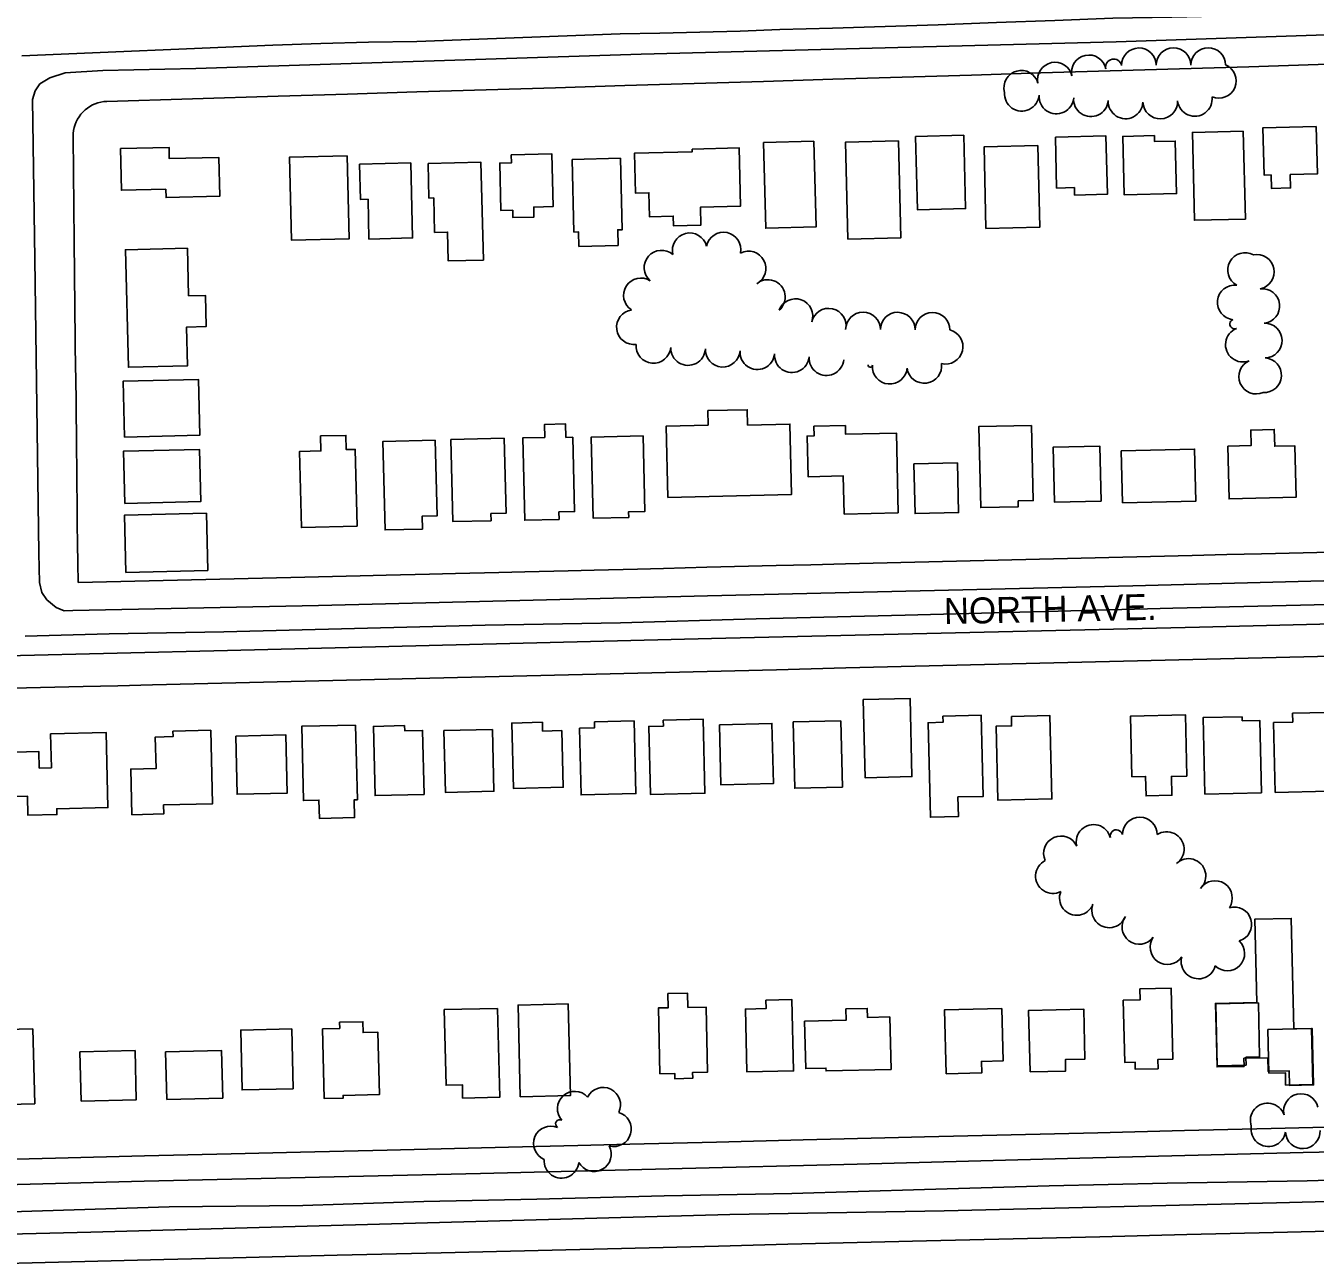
# Model space of a CAD drawing. Extents: x -25029 to 2274964, y -81170 to 687028.
# Drawn here: x -17619 to -16875, y -65597 to -64885 of the extents above; entities that cross this region are included whole.
import ezdxf

# ---------------------------------------------------------------- set-up
doc = ezdxf.new("R2010")
doc.units = 0
for name, color, linetype in [('81911BEA - RW_X_Fee_RW', 7, 'Continuous'), ('BLDG', 7, 'Continuous'), ('GE_X_CL_2000', 7, 'Continuous'), ('ROAD', 7, 'Continuous'), ('ROAD-NAME', 7, 'Continuous'), ('TREES', 7, 'Continuous')]:
    doc.layers.add(name, color=color, linetype=linetype)

msp = doc.modelspace()

# ---------------------------------------------------------------- linework, layer by layer
at = {"layer": '81911BEA - RW_X_Fee_RW'}
for points in [[(-16532.79, -64897.29), (-16553.9, -64897.93), (-16593.89, -64899.14), (-16633.87, -64900.36), (-16673.85, -64901.58), (-16693.84, -64902.18), (-16713.83, -64902.79), (-16753.82, -64904.01), (-16793.8, -64905.22), (-16833.78, -64906.44), (-16873.76, -64907.65), (-16913.75, -64908.87), (-16953.73, -64910.08), (-16993.71, -64911.3), (-17033.69, -64912.51), (-17073.68, -64913.73), (-17113.66, -64914.95), (-17153.64, -64916.16)], [(-17153.64, -64916.16), (-17193.62, -64917.38), (-17233.61, -64918.59), (-17273.59, -64919.81), (-17313.57, -64921.02), (-17353.55, -64922.24), (-17393.54, -64923.45), (-17433.52, -64924.67), (-17473.5, -64925.88), (-17572.28, -64928.89)], [(-17572.28, -64928.89), (-17574, -64929.01), (-17575.7, -64929.29), (-17577.37, -64929.71), (-17579, -64930.27), (-17580.57, -64930.97), (-17582.08, -64931.8), (-17583.51, -64932.76), (-17584.85, -64933.84), (-17586.1, -64935.03), (-17587.24, -64936.32), (-17588.26, -64937.71), (-17589.16, -64939.18), (-17589.93, -64940.72), (-17590.56, -64942.32), (-17591.06, -64943.97), (-17591.41, -64945.66), (-17591.61, -64947.37), (-17591.67, -64949.09)], [(-17591.67, -64949.09), (-17591.46, -64969.48), (-17591.04, -65009.49), (-17590.64, -65047.5), (-17590.25, -65084.96)], [(-17590.25, -65084.96), (-17590.24, -65085.93), (-17589.83, -65124.96), (-17589.41, -65164.96), (-17589.33, -65172.73)], [(-17589.33, -65172.73), (-17589.19, -65183.98), (-17589, -65195.24), (-17588.77, -65206.5)], [(-16507.12, -65180.12), (-16546.49, -65181.08), (-16566.48, -65181.57), (-16586.48, -65182.06), (-16626.46, -65183.03), (-16666.45, -65184.01), (-16706.44, -65184.98), (-16746.43, -65185.96), (-16786.42, -65186.93), (-16826.41, -65187.91), (-16866.4, -65188.88), (-16906.39, -65189.86), (-16926.38, -65190.35), (-16946.38, -65190.83), (-16986.37, -65191.81), (-17026.36, -65192.78), (-17066.35, -65193.76), (-17106.33, -65194.73), (-17146.32, -65195.71), (-17166.32, -65196.2)], [(-17166.32, -65196.2), (-17186.31, -65196.68), (-17226.3, -65197.66), (-17251.29, -65198.27), (-17266.29, -65198.63), (-17291.29, -65199.24), (-17306.28, -65199.61), (-17331.27, -65200.22), (-17346.27, -65200.58), (-17371.26, -65201.19), (-17386.26, -65201.56), (-17411.25, -65202.17), (-17426.25, -65202.53), (-17466.24, -65203.51), (-17588.77, -65206.5)], [(-16307.15, -65235.01), (-16346.3, -65236.22), (-16386.29, -65237.19), (-16426.28, -65238.17), (-16446.27, -65238.66), (-16466.27, -65239.14), (-16496.26, -65239.88), (-16506.26, -65240.12), (-16546.25, -65241.09), (-16586.24, -65242.07), (-16626.23, -65243.04), (-16666.21, -65244.02), (-16706.2, -65244.99), (-16746.19, -65245.97), (-16786.18, -65246.94), (-16826.17, -65247.92), (-16866.16, -65248.89), (-16906.15, -65249.87), (-16946.14, -65250.85), (-16986.13, -65251.82), (-17026.12, -65252.8), (-17066.11, -65253.77), (-17106.09, -65254.75), (-17146.08, -65255.72)], [(-17146.08, -65255.72), (-17186.07, -65256.7), (-17226.06, -65257.67), (-17266.05, -65258.65), (-17306.04, -65259.62), (-17346.03, -65260.6), (-17386.02, -65261.57), (-17426.01, -65262.55), (-17466, -65263.52), (-17505.99, -65264.5), (-17545.98, -65265.47), (-17565.97, -65265.96), (-17585.96, -65266.45), (-17626.77, -65267.44), (-17640.76, -65267.78), (-17656.77, -65268.17)], [(-16320.66, -65506.96), (-16340.97, -65507.71), (-16380.96, -65508.68), (-16420.95, -65509.66), (-16460.94, -65510.63), (-16500.93, -65511.61), (-16580.9, -65513.56), (-16640.89, -65515.02), (-16700.87, -65516.48), (-16740.86, -65517.46), (-16765.85, -65518.07), (-16780.85, -65518.43), (-16820.84, -65519.41), (-16860.83, -65520.38), (-16900.82, -65521.36), (-16950.8, -65522.58), (-17000.79, -65523.79), (-17050.78, -65525.01), (-17100.76, -65526.23), (-17115.76, -65526.6)], [(-17115.76, -65526.6), (-17170.74, -65527.94), (-17220.73, -65529.16), (-17270.72, -65530.38), (-17300.71, -65531.11), (-17340.7, -65532.08), (-17410.68, -65533.79), (-17460.66, -65535.01), (-17500.65, -65535.98), (-17550.64, -65537.2), (-17601.78, -65538.45), (-17655.36, -65539.76), (-17660.61, -65539.88), (-17700.6, -65540.86), (-17740.59, -65541.83), (-17780.58, -65542.81), (-17820.57, -65543.78), (-17860.56, -65544.76), (-17900.55, -65545.73), (-17950.53, -65546.95), (-18000.52, -65548.17)], [(-16319.97, -65566.97), (-16349.78, -65567.94), (-16409.76, -65569.4), (-16454.75, -65570.5), (-16499.73, -65571.6), (-16539.72, -65572.57), (-16579.71, -65573.55), (-16619.7, -65574.52), (-16659.69, -65575.5), (-16699.68, -65576.47), (-16739.67, -65577.45), (-16779.66, -65578.42), (-16819.65, -65579.4), (-16859.64, -65580.37), (-16899.63, -65581.35), (-16949.61, -65582.57), (-16999.6, -65583.78), (-17049.58, -65585), (-17099.57, -65586.22)], [(-17099.57, -65586.22), (-17139.56, -65587.2), (-17179.55, -65588.17), (-17219.54, -65589.15), (-17259.53, -65590.12), (-17299.52, -65591.1), (-17339.51, -65592.07), (-17379.49, -65593.05), (-17439.48, -65594.51), (-17499.46, -65595.97), (-17539.45, -65596.95), (-17592.7, -65598.25), (-17653.35, -65599.72)]]:
    msp.add_lwpolyline(points, dxfattribs=at)
at = {"layer": 'BLDG'}
for points in [[(-16916.97, -64946.1), (-16915.75, -64996.79), (-16945.11, -64997.5), (-16946.33, -64946.81)], [(-16874.9, -64943.33), (-16874.24, -64970.7), (-16889.9, -64971.08), (-16889.71, -64978.84), (-16900.79, -64979.11), (-16900.98, -64971.28), (-16905, -64971.38), (-16905.66, -64944.08)], [(-17164.52, -64951.92), (-17163.33, -65001.35), (-17192.36, -65002.05), (-17193.55, -64952.62)], [(-17115.73, -64951.68), (-17114.38, -65007.57), (-17144.99, -65008.31), (-17146.34, -64952.42)], [(-17105.92, -64949.06), (-17104.89, -64991.39), (-17077.13, -64990.73), (-17078.15, -64948.39)], [(-17025.3, -64949.52), (-17024.59, -64978.86), (-17014.34, -64978.61), (-17014.24, -64982.94), (-16995.35, -64982.49), (-16996.16, -64948.82)], [(-16968.16, -64948.64), (-16968.08, -64952.08), (-16956.19, -64951.79), (-16955.46, -64982.08), (-16985.64, -64982.8), (-16986.45, -64949.08)], [(-17564.47, -64956.1), (-17536.41, -64955.42), (-17536.25, -64961.9), (-17507.75, -64961.21), (-17507.21, -64983.66), (-17538.15, -64984.41), (-17538.26, -64979.57), (-17563.89, -64980.19)], [(-17433.68, -64960.29), (-17432.53, -65008.1), (-17465.84, -65008.9), (-17467, -64961.09)], [(-17339.1, -64959.67), (-17338.98, -64964.34), (-17345.66, -64964.5), (-17345, -64991.84), (-17338.22, -64991.68), (-17338.12, -64995.94), (-17325.99, -64995.65), (-17326.13, -64989.82), (-17314.95, -64989.55), (-17315.68, -64959.11)], [(-17234.81, -64956.39), (-17234.77, -64958), (-17268.07, -64958.8), (-17267.51, -64981.75), (-17259.72, -64981.56), (-17259.39, -64995.43), (-17245.68, -64995.1), (-17245.55, -65000.67), (-17229.69, -65000.29), (-17229.94, -64989.85), (-17206.82, -64989.29), (-17207.63, -64955.74)], [(-17035.34, -64954.36), (-17034.2, -65001.43), (-17065.34, -65002.18), (-17066.47, -64955.11)], [(-17426.53, -64965.13), (-17426.04, -64985.43), (-17421.67, -64985.33), (-17421.12, -65008.3), (-17395.98, -65007.69), (-17397.03, -64964.42)], [(-17387.04, -64964.79), (-17386.56, -64984.69), (-17383.78, -64984.62), (-17383.3, -65004.47), (-17375.79, -65004.29), (-17375.39, -65020.94), (-17355.16, -65020.46), (-17356.52, -64964.05)], [(-17303.92, -64962.4), (-17302.91, -65004.27), (-17300.23, -65004.21), (-17300.03, -65012.52), (-17277.47, -65011.98), (-17277.69, -65002.95), (-17275.09, -65002.89), (-17276.08, -64961.73)], [(-17525.84, -65013.59), (-17525.18, -65041.04), (-17515.46, -65040.81), (-17515.03, -65058.84), (-17526.29, -65059.11), (-17525.75, -65081.38), (-17559.87, -65082.21), (-17561.51, -65014.45)], [(-17562.17, -65122.5), (-17518.69, -65121.45), (-17519.47, -65089.25), (-17562.95, -65090.3)], [(-17225.45, -65115.58), (-17225.65, -65107.28), (-17203, -65106.73), (-17202.79, -65115.61), (-17178.43, -65115.02), (-17177.45, -65155.57), (-17248.75, -65157.29), (-17249.74, -65116.17)], [(-17319.66, -65122.71), (-17319.84, -65115.24), (-17307.7, -65114.95), (-17307.52, -65122.71), (-17303.57, -65122.62), (-17302.53, -65165.46), (-17311.55, -65165.68), (-17311.45, -65170.03), (-17331.28, -65170.5), (-17332.43, -65123.02)], [(-17115.9, -65166.17), (-17117.01, -65120.2), (-17146.25, -65120.91), (-17146.37, -65115.87), (-17164.58, -65116.31), (-17164.44, -65121.82), (-17168.51, -65121.92), (-17167.95, -65145.46), (-17147.6, -65144.97), (-17147.07, -65166.92)], [(-17039.12, -65115.76), (-17038.07, -65159.16), (-17046.76, -65159.37), (-17046.68, -65162.72), (-17068.35, -65163.24), (-17069.48, -65116.5)], [(-17428, -65173.95), (-17429.07, -65129.64), (-17434.25, -65129.77), (-17434.45, -65121.54), (-17449.05, -65121.89), (-17448.84, -65130.51), (-17461.16, -65130.8), (-17460.1, -65174.72)], [(-17382.93, -65124.32), (-17381.88, -65168.04), (-17390.47, -65168.24), (-17390.29, -65175.57), (-17411.84, -65176.09), (-17413.07, -65125.05)], [(-17343.07, -65123.22), (-17342.03, -65166.49), (-17350.81, -65166.7), (-17350.72, -65170.79), (-17372.73, -65171.32), (-17373.87, -65123.96)], [(-17263.07, -65121.8), (-17262.02, -65165.39), (-17271.37, -65165.62), (-17271.3, -65168.91), (-17291.8, -65169.4), (-17292.93, -65122.52)], [(-16925.85, -65127.72), (-16912.46, -65127.39), (-16912.68, -65118.47), (-16899.07, -65118.14), (-16898.84, -65127.78), (-16887.28, -65127.51), (-16886.56, -65157.26), (-16925.11, -65158.19)], [(-17561.9, -65160.84), (-17518.16, -65159.78), (-17518.88, -65129.6), (-17562.63, -65130.65)], [(-16999, -65159.43), (-17025.83, -65160.07), (-17026.6, -65128.35), (-16999.77, -65127.7)], [(-16986.57, -65160.53), (-16944.34, -65159.51), (-16945.07, -65129.48), (-16987.3, -65130.49)], [(-17081.81, -65137.39), (-17081.12, -65166.08), (-17106.22, -65166.68), (-17106.91, -65137.99)], [(-17561.39, -65200.63), (-17514.08, -65199.49), (-17514.88, -65166.51), (-17562.18, -65167.65)], [(-17136.1, -65273.94), (-17135.01, -65319.02), (-17108.01, -65318.37), (-17109.09, -65273.29)], [(-17321.1, -65287.07), (-17320.98, -65292.12), (-17309.91, -65291.85), (-17309.13, -65324.53), (-17337.85, -65325.22), (-17338.76, -65287.5)], [(-17291.15, -65286.76), (-17291.07, -65290.23), (-17299.72, -65290.44), (-17298.79, -65328.98), (-17267.21, -65328.21), (-17268.22, -65286.21)], [(-17251.4, -65285.73), (-17251.32, -65289.21), (-17259.78, -65289.41), (-17258.83, -65328.7), (-17227.39, -65327.95), (-17228.42, -65285.18)], [(-17219.05, -65288.44), (-17218.21, -65323.15), (-17187.91, -65322.42), (-17188.75, -65287.71)], [(-17176.55, -65286.88), (-17175.63, -65325.06), (-17148.11, -65324.4), (-17149.03, -65286.21)], [(-17090.17, -65283.5), (-17090.09, -65287.07), (-17098.7, -65287.28), (-17097.38, -65341.82), (-17081.21, -65341.43), (-17081.48, -65330.12), (-17066.89, -65329.77), (-17068.02, -65282.97)], [(-17050.66, -65283.68), (-17050.53, -65289.14), (-17059.46, -65289.35), (-17058.43, -65332), (-17027.3, -65331.25), (-17028.46, -65283.15)], [(-16949.42, -65318.04), (-16958.38, -65318.26), (-16958.12, -65329.18), (-16972.99, -65329.54), (-16973.26, -65318.26), (-16981.17, -65318.45), (-16982.01, -65283.54), (-16950.27, -65282.78)], [(-16917.6, -65283.81), (-16917.54, -65286.18), (-16907.48, -65285.93), (-16906.47, -65327.7), (-16939.08, -65328.49), (-16940.15, -65284.36)], [(-16888.54, -65281.84), (-16888.41, -65286.9), (-16899.54, -65287.17), (-16898.57, -65327.47), (-16867.54, -65326.72), (-16868.63, -65281.36)], [(-17604.7, -65293.64), (-17604.22, -65313.31), (-17611.23, -65313.48), (-17611.47, -65303.9), (-17632.87, -65304.41), (-17632.25, -65329.92), (-17618.03, -65329.58), (-17617.77, -65340.68), (-17601.08, -65340.28), (-17601.16, -65336.95), (-17571.68, -65336.24), (-17572.73, -65292.87)], [(-17534.15, -65292.2), (-17534.08, -65295.29), (-17544.31, -65295.54), (-17543.87, -65313.71), (-17558.46, -65314.07), (-17557.83, -65340.35), (-17539.45, -65339.91), (-17539.57, -65334.72), (-17511.29, -65334.04), (-17512.31, -65291.67)], [(-17497.96, -65294.99), (-17497.15, -65328.59), (-17468.22, -65327.9), (-17469.03, -65294.29)], [(-17428.81, -65288.63), (-17427.77, -65331.74), (-17429.7, -65331.79), (-17429.45, -65342.01), (-17449.73, -65342.5), (-17449.98, -65331.96), (-17458.88, -65332.18), (-17459.91, -65289.38)], [(-17400.56, -65288.96), (-17400.49, -65291.94), (-17390.2, -65291.69), (-17389.31, -65328.66), (-17417.55, -65329.34), (-17418.51, -65289.4)], [(-17349.97, -65291.17), (-17349.11, -65326.87), (-17377.04, -65327.54), (-17377.9, -65291.85)], [(-16909.19, -65448.63), (-16910.35, -65400.69), (-16889.3, -65400.18), (-16887.76, -65463.93), (-16877.22, -65463.68), (-16876.43, -65496.22), (-16890.32, -65496.55), (-16890.52, -65488.05), (-16902.63, -65488.34), (-16902.82, -65480.55), (-16916.59, -65480.88), (-16916.47, -65485.51), (-16932.12, -65485.88), (-16933.01, -65449.2)], [(-17237.32, -65451.53), (-17237.52, -65443.27), (-17248.74, -65443.54), (-17248.54, -65451.67), (-17254.23, -65451.8), (-17253.31, -65489.82), (-17244.84, -65489.62), (-17244.77, -65492.64), (-17234.39, -65492.39), (-17234.47, -65489.05), (-17225.83, -65488.85), (-17226.74, -65451.28)], [(-16976.65, -65440.79), (-16976.49, -65447.19), (-16986.2, -65447.42), (-16985.33, -65483.23), (-16979.37, -65483.09), (-16979.27, -65487.21), (-16966.11, -65486.9), (-16966.24, -65481.61), (-16957.59, -65481.4), (-16958.58, -65440.35)], [(-17306.27, -65449.45), (-17304.99, -65502.35), (-17333.9, -65503.04), (-17335.18, -65450.15)], [(-17192.28, -65447.37), (-17192.17, -65452.22), (-17204.05, -65452.51), (-17203.17, -65488.75), (-17176.27, -65488.1), (-17177.26, -65447.01)], [(-16908.28, -65448.82), (-16907.53, -65480.07), (-16915.45, -65480.26), (-16915.34, -65484.76), (-16931.97, -65485.16), (-16932.84, -65449.42)], [(-17346.99, -65452.07), (-17345.75, -65503.3), (-17367.09, -65503.82), (-17367.28, -65496.16), (-17376.62, -65496.38), (-17377.67, -65452.81)], [(-17120.8, -65457.01), (-17133.66, -65457.32), (-17133.78, -65452.12), (-17146.05, -65452.41), (-17145.89, -65458.87), (-17169.95, -65459.45), (-17169.29, -65486.81), (-17157.62, -65486.53), (-17157.58, -65488.15), (-17120.07, -65487.25)], [(-17056.19, -65452.1), (-17055.46, -65482.35), (-17067.94, -65482.65), (-17067.78, -65489.28), (-17088.28, -65489.77), (-17089.17, -65452.9)], [(-17039.94, -65488.76), (-17019.41, -65488.27), (-17019.57, -65481.6), (-17008.29, -65481.32), (-17008.98, -65452.44), (-17040.8, -65453.2)], [(-17614.91, -65463.9), (-17613.87, -65507.06), (-17645.69, -65507.83), (-17646.73, -65464.67)], [(-17465.66, -65463.84), (-17464.83, -65498.42), (-17494.26, -65499.13), (-17495.09, -65464.55)], [(-17438, -65463.69), (-17438.09, -65460.12), (-17424.65, -65459.79), (-17424.49, -65466.07), (-17415.92, -65465.86), (-17415.05, -65501.76), (-17436.06, -65502.27), (-17436.02, -65503.88), (-17446.88, -65504.14), (-17447.85, -65463.92)], [(-16902.76, -65464.27), (-16902.15, -65489.44), (-16892.71, -65489.21), (-16892.54, -65496.29), (-16876.81, -65495.91), (-16877.59, -65463.66)], [(-17587.12, -65505.58), (-17555.32, -65504.81), (-17556.01, -65476.37), (-17587.8, -65477.14)], [(-17537.72, -65504.62), (-17505.44, -65503.84), (-17506.11, -65476.4), (-17538.38, -65477.18)]]:
    msp.add_lwpolyline(points, close=True, dxfattribs=at)
at = {"layer": 'GE_X_CL_2000'}
for points in [[(-16792.36, -64875.46), (-16889.45, -64878.45), (-16923.75, -64879.48), (-16958.1, -64880.3), (-16992.27, -64880.9), (-17025.71, -64882.16), (-17059.29, -64883.43), (-17092.92, -64884.72), (-17123.4, -64885.7), (-17153.87, -64886.6), (-17184.22, -64887.39), (-17207.16, -64888.3), (-17230.27, -64889.02), (-17253.37, -64889.55), (-17276.27, -64889.89), (-17393.6, -64894.31), (-17421.39, -64894.79), (-17448.96, -64895.49), (-17476.53, -64896.41), (-17621.34, -64902.64)], [(-16483.49, -65209.48), (-16508.21, -65209.98), (-16582.54, -65211.95), (-16651.42, -65213.95), (-16723.42, -65215.28), (-16797.25, -65217.42), (-16884.04, -65219.5), (-16957.52, -65221.15), (-17111.97, -65225.24), (-17197.84, -65227.32), (-17276.01, -65229.61), (-17354.02, -65231.08), (-17504.87, -65234.85), (-17570.86, -65236.05), (-17619.36, -65237.43)], [(-16300.11, -65536.25), (-16312.39, -65536.65), (-16399.86, -65538.63), (-16438.71, -65540.34), (-16511.86, -65542.49), (-16599.15, -65544.25), (-16671.8, -65546.55), (-16746.48, -65548.19), (-16816.48, -65549.7), (-16880.21, -65551.55), (-16960.88, -65552.85), (-17028.9, -65554.52), (-17100.7, -65556.5), (-17177.33, -65558.79), (-17250.81, -65560.12), (-17324.27, -65562.1), (-17389.54, -65563.46), (-17459.18, -65565.77), (-17536.41, -65566.6), (-17627.71, -65569.48)]]:
    msp.add_lwpolyline(points, dxfattribs=at)
at = {"layer": 'ROAD'}
for points in [[(-16811.95, -65203.86), (-16980.74, -65208.33), (-17225.93, -65214.07), (-17450.24, -65219.74), (-17591.92, -65222.58), (-17596.83, -65222.69), (-17601.57, -65220.82), (-17606.82, -65216.32), (-17609.71, -65212.19), (-17611.14, -65206.32), (-17611.53, -65189.55), (-17613.79, -65019.82), (-17615.23, -64927.74), (-17613.66, -64922.78), (-17610.85, -64918.69), (-17605.11, -64915.37), (-17596.37, -64912.36), (-17574.61, -64911.12), (-17520.91, -64909.84), (-17264.2, -64901.62), (-16990.36, -64894.48), (-16742.44, -64886.2)], [(-17693.71, -65250.17), (-17502.73, -65245.65), (-17223.62, -65238.77), (-16942.24, -65232.13), (-16702.91, -65226.28)], [(-16688.82, -65531.08), (-16882.44, -65535.21), (-17011.22, -65538.51), (-17139.57, -65541.89), (-17356.78, -65547.32), (-17550.69, -65551.75), (-17660.41, -65554.6)], [(-17660.42, -65583.01), (-17581.53, -65581.11), (-17380.36, -65575.64), (-17212.96, -65571.01), (-17089.38, -65568.77), (-16897.89, -65564.18), (-16741.55, -65560.13), (-16539.88, -65555.32), (-16391.68, -65552.09), (-16259.66, -65548.08), (-16190.86, -65544.49), (-16185.07, -65544.16), (-16179.66, -65545.23), (-16175.43, -65547.75), (-16171.79, -65551.44), (-16170.14, -65555.63), (-16169.01, -65560.69), (-16167.12, -65623.33)]]:
    msp.add_lwpolyline(points, dxfattribs=at)
at = {"layer": 'TREES'}
for centre, radius, start, end in [((-16977.17, -64908.09), 10, 0.24673, 180.24673), ((-16957.17, -64908.01), 10, 0.24673, 180.24673), ((-16937.17, -64907.92), 10, 0.24673, 180.24673), ((-17025.56, -64916.31), 10, 12.01371, 192.01371), ((-17006, -64912.14), 10, 12.01371, 192.01371), ((-16991.7, -64909.1), 4.63, 12.01371, 192.01371), ((-16931.08, -64917.08), 10, 246.97421, 66.97421), ((-17044.99, -64921.03), 10, 15.35097, 195.35097), ((-17044.66, -64924.48), 10, 175.42702, 355.42702), ((-17024.73, -64926.07), 10, 175.42702, 355.42702), ((-17004.79, -64927.67), 10, 175.42702, 355.42702), ((-16984.83, -64928.91), 10, 177.45761, 357.45761), ((-16964.85, -64929), 10, 181.99819, 1.99819), ((-16944.93, -64927.47), 10, 186.80992, 6.80992), ((-17236.17, -65014.79), 10, 14.06156, 194.06156), ((-17216.68, -65014.4), 10, 348.22726, 168.22726), ((-17252.41, -65024.79), 10, 49.19874, 229.19874), ((-17202.21, -65025.28), 10, 297.91009, 117.91009), ((-16915.93, -65026.17), 10, 61.21789, 241.21789), ((-16909.13, -65027.2), 10, 281.45268, 101.45268), ((-17264.31, -65040.79), 10, 57.53089, 237.53089), ((-17191.08, -65041.75), 10, 310.1851, 130.1851), ((-16921.87, -65044.87), 10, 83.55123, 263.55123), ((-17175.21, -65052.77), 10, 340.28867, 160.28867), ((-16906, -65046.94), 10, 276.56061, 96.56061), ((-17268.35, -65059.14), 10, 97.64678, 277.64678), ((-17156.03, -65058.27), 10, 347.70987, 167.70987), ((-17136.25, -65060.45), 10, 359.69064, 179.69064), ((-17116.25, -65060.56), 10, 359.69064, 179.69064), ((-17096.26, -65060.67), 10, 359.69064, 179.69064), ((-16921.96, -65057.37), 2.76, 111.87977, 291.87977), ((-16904.6, -65066.87), 10, 271.48266, 91.48266), ((-17088.63, -65070.43), 10, 256.27901, 76.27901), ((-16917.21, -65069.21), 10, 111.87977, 291.87977), ((-17257.05, -65069.92), 10, 175.02126, 355.02126), ((-17237.1, -65071.17), 10, 177.84034, 357.84034), ((-17217.12, -65072.13), 10, 176.65052, 356.65052), ((-17197.18, -65073.58), 10, 175.03338, 355.03338), ((-17177.25, -65075.31), 10, 175.03338, 355.03338), ((-17157.33, -65077.04), 10, 175.03338, 355.03338), ((-16909.5, -65087.66), 10, 113.48882, 293.48882), ((-16904.93, -65086.85), 10, 266.65557, 86.65557), ((-17132.03, -65080.93), 1.3, 173.90734, 353.90734), ((-17120.78, -65081.95), 10, 174.95124, 354.95124), ((-17100.91, -65081.49), 10, 187.70104, 7.70104), ((-17003.32, -65356.05), 10, 14.3428, 194.3428), ((-16976.63, -65351.82), 10, 359.77085, 179.77085), ((-17022.11, -65362.67), 10, 24.48333, 204.48333), ((-16990.13, -65352.67), 3.61, 14.3428, 194.3428), ((-16961.1, -65360.19), 10, 303.61883, 123.61883), ((-17026.72, -65375.75), 10, 116.6564, 296.6564), ((-16948.58, -65375.68), 10, 314.27277, 134.27277), ((-17012.93, -65388.35), 10, 158.4793, 338.4793), ((-16933.3, -65388.42), 10, 326.05542, 146.05542), ((-16994.27, -65395.55), 10, 159.36851, 339.36851), ((-16976.9, -65405.06), 10, 143.20234, 323.20234), ((-16922.15, -65403.59), 10, 286.60907, 106.60907), ((-16960.67, -65416.74), 10, 145.31671, 325.31671), ((-16926.21, -65420.39), 10, 226.21149, 46.21149), ((-16942.79, -65425.02), 10, 164.99981, 344.99981), ((-17302.47, -65509.93), 10, 41.96363, 221.96363), ((-17286.07, -65507.67), 10, 333.67871, 153.67871), ((-16883.68, -65511.3), 10, 12.42868, 192.42868), ((-16902.89, -65516.74), 10, 19.17194, 199.17194), ((-17311.12, -65518.67), 2.39, 59.42715, 239.42715), ((-17279.86, -65521.72), 10, 254.03456, 74.03456), ((-17316.22, -65529.95), 10, 67.17049, 247.17049), ((-16902.48, -65521.75), 10, 170.06318, 350.06318), ((-16882.65, -65522.97), 10, 182.8664, 2.8664), ((-17291.39, -65536.12), 10, 208.55701, 28.55701), ((-17310.14, -65540.03), 10, 175.0432, 355.0432)]:
    msp.add_arc(centre, radius, start, end, dxfattribs=at)

# ---------------------------------------------------------------- texts
at = {"layer": 'ROAD-NAME'}
msp.add_text('NORTH AVE.', height=15, rotation=1.19807, dxfattribs=at).set_placement((-17089.43, -65230.47))
msp.add_text('NORTH AVE.', height=15, rotation=1.19807, dxfattribs=at).set_placement((-17089.43, -65230.47))

doc.saveas('drawing.dxf')
